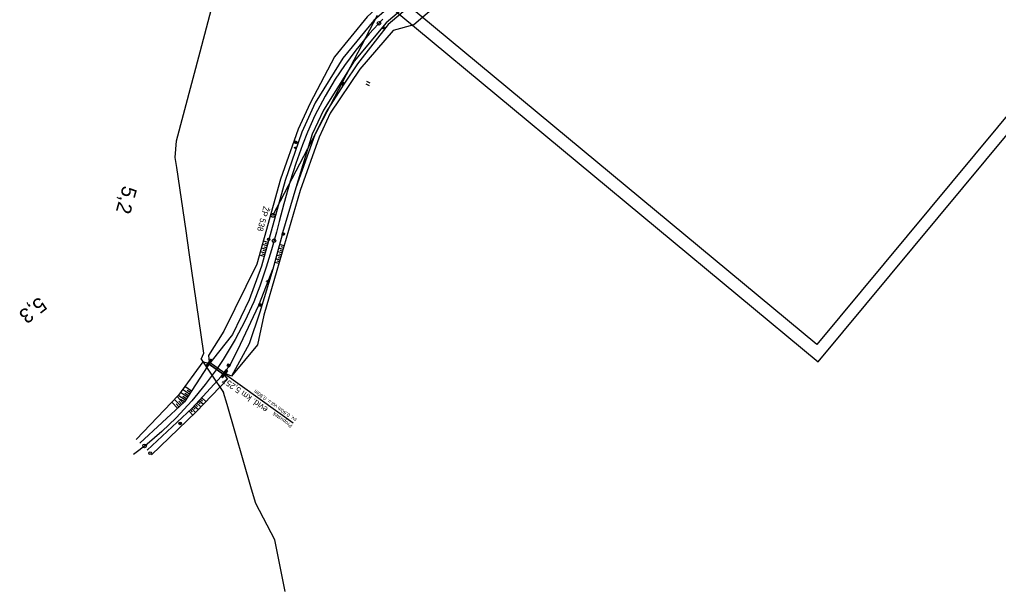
# Model space of a CAD drawing. Extents: x -738085 to -734426, y -1122197 to -1119748.
# Drawn here: x -738085.4 to -737687.7, y -1122196.7 to -1121964.3 of the extents above; entities that cross this region are included whole.
import ezdxf

# ---------------------------------------------------------------- set-up
doc = ezdxf.new("R2010")
doc.units = 0
for name, color, linetype in [('Polygon ku', 7, 'Continuous'), ('Vrstva 1', 7, 'Continuous'), ('Vrstva 11', 7, 'Continuous'), ('Vrstva 12', 7, 'Continuous'), ('Vrstva 19', 7, 'Continuous'), ('Vrstva 48', 7, 'Continuous'), ('Vrstva 49', 7, 'Continuous'), ('Vrstva 58', 7, 'Continuous'), ('Vrstva 63', 7, 'Continuous'), ('Vrstva 7', 7, 'Continuous')]:
    doc.layers.add(name, color=color, linetype=linetype)

msp = doc.modelspace()

# ---------------------------------------------------------------- linework, layer by layer
at = {"layer": 'Polygon ku'}
for p, q in [((-738012.06, -1121977.41), (-738003.12, -1121943.47)), ((-738021.6, -1122013.63), (-738012.06, -1121977.41)), ((-738017.74, -1122050.19), (-738021.5, -1122024.5)), ((-738016.45, -1122059.01), (-738017.74, -1122050.19)), ((-738010.47, -1122099.85), (-738016.45, -1122059.01)), ((-738011.65, -1122102.41), (-738010.47, -1122099.85)), ((-738001.09, -1122120.83), (-738002.59, -1122115.91)), ((-737991.11, -1122155.18), (-738001.09, -1122120.83)), ((-737989.41, -1122161.02), (-737991.11, -1122155.18))]:
    msp.add_line(p, q, dxfattribs=at)
for points in [[(-738021.5, -1122024.5), (-738022.1, -1122020.41), (-738021.6, -1122013.63)], [(-738011.65, -1122102.41), (-738007.31, -1122108.87), (-738002.59, -1122115.91)], [(-737977.44, -1122196.74), (-737981.62, -1122175.8), (-737989.41, -1122161.02)]]:
    msp.add_lwpolyline(points, dxfattribs=at)
at = {"layer": 'Vrstva 1'}
for points in [[(-737452.56, -1121267.51), (-737989.34, -1121913.61), (-737760.91, -1122103.4), (-737224.12, -1121457.29)], [(-737982.3, -1121912.96), (-737451.91, -1121274.55), (-737231.17, -1121457.94), (-737761.56, -1122096.35)]]:
    msp.add_lwpolyline(points, close=True, dxfattribs=at)
msp.add_lwpolyline([(-737937.78, -1121964.15), (-737943.39, -1121970.2), (-737948.81, -1121976.75), (-737953.38, -1121982.96), (-737957.11, -1121988.56), (-737961.22, -1121995.41), (-737965.38, -1122003.38), (-737968.4, -1122010.05), (-737970.5, -1122015.27), (-737973.17, -1122022.82), (-737975.41, -1122030.07), (-737977.97, -1122039.27), (-737979.87, -1122046.39), (-737981.04, -1122050.69), (-737983.06, -1122057.97), (-737985.15, -1122064.93), (-737987.73, -1122072.64), (-737990.26, -1122079.05), (-737993.82, -1122086.88), (-737997.74, -1122094.31), (-738002.69, -1122102.49), (-738005.14, -1122106.13), (-738009.92, -1122112.64), (-738015.34, -1122119.23), (-738021.81, -1122126.19), (-738027.62, -1122131.72), (-738033.58, -1122136.84), (-738039.11, -1122141.11)], dxfattribs=at)
msp.add_lwpolyline([(-737937.78, -1121964.15), (-737943.39, -1121970.2), (-737948.81, -1121976.75), (-737953.38, -1121982.96), (-737957.11, -1121988.56), (-737961.22, -1121995.41), (-737965.38, -1122003.38), (-737968.4, -1122010.05), (-737970.5, -1122015.27), (-737973.17, -1122022.82), (-737975.41, -1122030.07), (-737977.97, -1122039.27), (-737979.87, -1122046.39), (-737981.04, -1122050.69), (-737983.06, -1122057.97), (-737985.15, -1122064.93), (-737987.73, -1122072.64), (-737990.26, -1122079.05), (-737993.82, -1122086.88), (-737997.74, -1122094.31), (-738002.69, -1122102.49), (-738005.14, -1122106.13), (-738009.92, -1122112.64), (-738015.34, -1122119.23), (-738021.81, -1122126.19), (-738027.62, -1122131.72), (-738033.58, -1122136.84), (-738039.11, -1122141.11)], dxfattribs=at)
at = {"layer": 'Vrstva 11'}
for p, q in [((-737954.25, -1121989.97), (-737954.07, -1121990.88)), ((-737953.88, -1121989.9), (-737953.7, -1121990.8)), ((-737973.52, -1122013.85), (-737973.16, -1122014.71)), ((-737973.17, -1122013.71), (-737972.82, -1122014.56)), ((-737978.63, -1122051.19), (-737978.17, -1122052)), ((-737978.3, -1122051.01), (-737977.85, -1122051.81)), ((-737988.06, -1122079.89), (-737987.69, -1122080.74)), ((-737987.71, -1122079.75), (-737987.35, -1122080.58)), ((-738000.71, -1122104.42), (-738000.53, -1122105.33)), ((-738000.34, -1122104.35), (-738000.16, -1122105.25)), ((-738020.29, -1122127.99), (-738020.31, -1122128.91)), ((-738019.91, -1122128), (-738019.94, -1122128.92))]:
    msp.add_line(p, q, dxfattribs=at)
for centre in [(-737953.98, -1121990.39), (-737973.18, -1122014.21), (-737978.25, -1122051.51), (-737987.71, -1122080.24), (-738000.44, -1122104.84), (-738020.12, -1122128.45)]:
    msp.add_circle(centre, 0.5, dxfattribs=at)
at = {"layer": 'Vrstva 12'}
for p, q in [((-737954, -1121989.72), (-737953.36, -1121990.14)), ((-737954.61, -1121990.63), (-737953.97, -1121991.06)), ((-737973.4, -1122013.69), (-737972.66, -1122013.99)), ((-737973.7, -1122014.43), (-737972.95, -1122014.73)), ((-737987.18, -1122080.04), (-737987.51, -1122080.77)), ((-737999.87, -1122104.73), (-738000.33, -1122105.42)), ((-738019.56, -1122128.43), (-738020.1, -1122129.02))]:
    msp.add_line(p, q, dxfattribs=at)
for points in [[(-737954.61, -1121990.63), (-737954, -1121989.72), (-737953.36, -1121990.14), (-737953.97, -1121991.06), (-737954.61, -1121990.63)], [(-737954.61, -1121990.63), (-737954.61, -1121990.63), (-737954, -1121989.72), (-737954, -1121989.72)], [(-737953.97, -1121991.06), (-737953.97, -1121991.06), (-737953.36, -1121990.14), (-737953.36, -1121990.14)], [(-737972.66, -1122013.99), (-737972.95, -1122014.73), (-737973.7, -1122014.43), (-737973.4, -1122013.69), (-737972.66, -1122013.99)], [(-737973.7, -1122014.43), (-737973.7, -1122014.43), (-737973.4, -1122013.69), (-737973.4, -1122013.69)], [(-737978.74, -1122051.78), (-737978.52, -1122051.02), (-737977.75, -1122051.23), (-737977.97, -1122052), (-737978.74, -1122051.78)], [(-737988.24, -1122080.44), (-737987.91, -1122079.71), (-737987.18, -1122080.04), (-737987.51, -1122080.77), (-737988.24, -1122080.44)], [(-737988.24, -1122080.44), (-737987.51, -1122080.77), (-737987.51, -1122080.77)], [(-737987.91, -1122079.71), (-737987.18, -1122080.04), (-737987.18, -1122080.04)], [(-738001.02, -1122104.95), (-738000.56, -1122104.26), (-737999.87, -1122104.73), (-738000.33, -1122105.42), (-738001.02, -1122104.95)], [(-738001.02, -1122104.95), (-738000.33, -1122105.42), (-738000.33, -1122105.42)], [(-738000.56, -1122104.26), (-737999.87, -1122104.73), (-737999.87, -1122104.73)], [(-738020.69, -1122128.47), (-738020.14, -1122127.89), (-738019.56, -1122128.43), (-738020.1, -1122129.02), (-738020.69, -1122128.47)], [(-738020.69, -1122128.47), (-738020.1, -1122129.02), (-738020.1, -1122129.02)], [(-738020.14, -1122127.89), (-738019.56, -1122128.43), (-738019.56, -1122128.43)]]:
    msp.add_lwpolyline(points, dxfattribs=at)
at = {"layer": 'Vrstva 19'}
for p, q in [((-738009.64, -1122105.13), (-738007.6, -1122102.3)), ((-738007.6, -1122102.3), (-738009.64, -1122105.13)), ((-738009.12, -1122105.53), (-738009.64, -1122105.13)), ((-738009.54, -1122105.21), (-738009.64, -1122105.13)), ((-738009.64, -1122105.13), (-738009.64, -1122105.13)), ((-738009.12, -1122105.53), (-738009.64, -1122105.13)), ((-738009.54, -1122105.21), (-738007.5, -1122102.38)), ((-738008.72, -1122104.08), (-738009.54, -1122105.21)), ((-738009.12, -1122105.53), (-738009.54, -1122105.21)), ((-738009.54, -1122105.21), (-738009.54, -1122105.21)), ((-738007.08, -1122102.73), (-738009.12, -1122105.53)), ((-738008.33, -1122103.53), (-738008.72, -1122104.08)), ((-738008.72, -1122104.08), (-738008.72, -1122104.08)), ((-738008.72, -1122104.08), (-738002.2, -1122108.71)), ((-738002.2, -1122108.71), (-738008.72, -1122104.08)), ((-738007.5, -1122102.38), (-738008.33, -1122103.53)), ((-738008.33, -1122103.53), (-738008.33, -1122103.53)), ((-738001.82, -1122108.17), (-738008.33, -1122103.53)), ((-738001.82, -1122108.17), (-738008.33, -1122103.53)), ((-738007.6, -1122102.3), (-738007.08, -1122102.73)), ((-738007.5, -1122102.38), (-738007.6, -1122102.3)), ((-738007.6, -1122102.3), (-738007.6, -1122102.3)), ((-738007.08, -1122102.73), (-738007.5, -1122102.38)), ((-738007.5, -1122102.38), (-738007.5, -1122102.38)), ((-738007.08, -1122102.73), (-738007.08, -1122102.73)), ((-738009.12, -1122105.53), (-738009.12, -1122105.53)), ((-738003.45, -1122109.45), (-738001.41, -1122106.69)), ((-738003.45, -1122109.45), (-738001.41, -1122106.69)), ((-738003.45, -1122109.45), (-738001.41, -1122106.69)), ((-738002.94, -1122109.83), (-738003.45, -1122109.45)), ((-738003.45, -1122109.45), (-738003.45, -1122109.45)), ((-738003.45, -1122109.45), (-738003.05, -1122109.75)), ((-738000.99, -1122107.01), (-738003.05, -1122109.75)), ((-738003.05, -1122109.75), (-738002.2, -1122108.71)), ((-738000.88, -1122107.08), (-738002.94, -1122109.83)), ((-738002.94, -1122109.83), (-738000.88, -1122107.08)), ((-738002.2, -1122108.71), (-738001.82, -1122108.17)), ((-738002.2, -1122108.71), (-738002.2, -1122108.71)), ((-738002.02, -1122108.38), (-737974.29, -1122128.28)), ((-738001.82, -1122108.17), (-738000.99, -1122107.01)), ((-738001.82, -1122108.17), (-738001.82, -1122108.17)), ((-738001.41, -1122106.69), (-738000.88, -1122107.08)), ((-738001.41, -1122106.69), (-738001.41, -1122106.69)), ((-738001.41, -1122106.69), (-738000.99, -1122107.01)), ((-738000.88, -1122107.08), (-738000.99, -1122107.01)), ((-738000.99, -1122107.01), (-738000.99, -1122107.01)), ((-738000.88, -1122107.08), (-738000.88, -1122107.08)), ((-738003.05, -1122109.75), (-738002.94, -1122109.83)), ((-738003.05, -1122109.75), (-738003.05, -1122109.75)), ((-738002.94, -1122109.83), (-738002.94, -1122109.83))]:
    msp.add_line(p, q, dxfattribs=at)
at = {"layer": 'Vrstva 48'}
for p, q in [((-737985.25, -1122057.77), (-737987.14, -1122057.25)), ((-737984.85, -1122056.33), (-737986.74, -1122055.81)), ((-737984.45, -1122054.88), (-737986.34, -1122054.36)), ((-737985.05, -1122057.05), (-737986, -1122056.79)), ((-737984.65, -1122055.61), (-737985.6, -1122055.34)), ((-737978.34, -1122057.76), (-737980.17, -1122057.23)), ((-737977.93, -1122056.32), (-737979.79, -1122055.78)), ((-737978.14, -1122057.04), (-737979.06, -1122056.77)), ((-737986.05, -1122060.67), (-737987.95, -1122060.14)), ((-737985.65, -1122059.22), (-737987.55, -1122058.7)), ((-737985.85, -1122059.94), (-737986.8, -1122059.68)), ((-737985.45, -1122058.5), (-737986.4, -1122058.24)), ((-737979.6, -1122062.08), (-737981.32, -1122061.58)), ((-737979.18, -1122060.64), (-737980.94, -1122060.13)), ((-737978.76, -1122059.2), (-737980.56, -1122058.68)), ((-737979.39, -1122061.36), (-737980.26, -1122061.11)), ((-737978.97, -1122059.92), (-737979.86, -1122059.66)), ((-737978.55, -1122058.48), (-737979.46, -1122058.22)), ((-737980.02, -1122063.52), (-737981.7, -1122063.03)), ((-737979.81, -1122062.8), (-737980.66, -1122062.55)), ((-738018, -1122119.08), (-738020.96, -1122117.15)), ((-738017.18, -1122117.83), (-738020.05, -1122115.94)), ((-738016.36, -1122116.57), (-738019.17, -1122114.73)), ((-738015.53, -1122115.32), (-738018.29, -1122113.52)), ((-738016.77, -1122117.2), (-738018.19, -1122116.27)), ((-738015.95, -1122115.95), (-738017.34, -1122115.03)), ((-738021.16, -1122122.26), (-738023.47, -1122119.76)), ((-738020.06, -1122121.24), (-738022.43, -1122118.68)), ((-738020.61, -1122121.75), (-738021.78, -1122120.49)), ((-738018.96, -1122120.22), (-738021.39, -1122117.59)), ((-738019.51, -1122120.73), (-738020.71, -1122119.43)), ((-738018.41, -1122119.71), (-738019.95, -1122118.7)), ((-738017.59, -1122118.46), (-738019.04, -1122117.5)), ((-738014.41, -1122121.32), (-738012.75, -1122122.85)), ((-738013.9, -1122120.77), (-738013.06, -1122121.54)), ((-738013.39, -1122120.22), (-738011.71, -1122121.77)), ((-738012.88, -1122119.67), (-738012.04, -1122120.45)), ((-738012.37, -1122119.12), (-738010.68, -1122120.68)), ((-738011.86, -1122118.57), (-738011.01, -1122119.35)), ((-738011.35, -1122118.02), (-738009.64, -1122119.6)), ((-738016.53, -1122123.43), (-738014.99, -1122125.08)), ((-738015.99, -1122122.92), (-738015.22, -1122123.74)), ((-738015.44, -1122122.41), (-738013.91, -1122124.04)), ((-738014.91, -1122121.87), (-738014.09, -1122122.63))]:
    msp.add_line(p, q, dxfattribs=at)
at = {"layer": 'Vrstva 49'}
for p, q in [((-737988.74, -1122096.52), (-737999.31, -1122109.23)), ((-738008.33, -1122103.53), (-738008.72, -1122104.08)), ((-738002.2, -1122108.71), (-738001.82, -1122108.17))]:
    msp.add_line(p, q, dxfattribs=at)
for points in [[(-737900.44, -1121932.65), (-737910.13, -1121938.24), (-737922.35, -1121943.22), (-737944.19, -1121963.27), (-737957.5, -1121979.48), (-737967.29, -1121998.3), (-737972.17, -1122008.82), (-737979.31, -1122029.17), (-737988.97, -1122063.81), (-738002.39, -1122090.96)], [(-737898.75, -1121932.75), (-737920.4, -1121946.22), (-737941.43, -1121964.72), (-737954.02, -1121980.1), (-737965.29, -1121998.18), (-737970.74, -1122010.06), (-737977.5, -1122029.74), (-737987.12, -1122064.54), (-737992.13, -1122078.23), (-737998.87, -1122092.31)], [(-737906.16, -1121942.4), (-737905, -1121944.63), (-737908.08, -1121951.74), (-737925.23, -1121966.55), (-737933.58, -1121968.78), (-737947.16, -1121984.56), (-737959.19, -1122002.42), (-737963.62, -1122012.18), (-737971.39, -1122033.77), (-737980.81, -1122066.26), (-737986.08, -1122084.43), (-737988.74, -1122096.52)], [(-737906.16, -1121942.4), (-737915.01, -1121947.85), (-737914.58, -1121948.52), (-737915.25, -1121948.96), (-737915.68, -1121948.29), (-737917.69, -1121949.55), (-737936.41, -1121965.73), (-737949.49, -1121981.28), (-737961.9, -1122001.23), (-737966.46, -1122010.94), (-737973.14, -1122032.69)], [(-737906.22, -1121944.1), (-737917.02, -1121950.5), (-737935.59, -1121966.37), (-737948.07, -1121982.33), (-737953.36, -1121990.14), (-737953.97, -1121991.06), (-737960.85, -1122001.82), (-737965.49, -1122011.16), (-737973.14, -1122032.69), (-737978.52, -1122051.02), (-737978.74, -1122051.78), (-737982.43, -1122065.78), (-737987.81, -1122083.28), (-737992.16, -1122096.07)], [(-738001.82, -1122108.17), (-738000.99, -1122107.01), (-738001.41, -1122106.69), (-738000.33, -1122105.42), (-737999.87, -1122104.73), (-737995.68, -1122096.28), (-737988.24, -1122080.44), (-737987.51, -1122080.77), (-737987.18, -1122080.04), (-737987.91, -1122079.71), (-737982.43, -1122065.78)], [(-738002.39, -1122090.96), (-738008.65, -1122100.88), (-738008.33, -1122103.53)], [(-737998.87, -1122092.31), (-738007.08, -1122102.73), (-738007.5, -1122102.38), (-738008.33, -1122103.53)], [(-737992.16, -1122096.07), (-737999.31, -1122109.23), (-738001.82, -1122108.17)], [(-738008.72, -1122104.08), (-738010.95, -1122103.44), (-738020.83, -1122117.02), (-738038.07, -1122134.99)], [(-738008.72, -1122104.08), (-738009.54, -1122105.21), (-738009.12, -1122105.53), (-738018.42, -1122119.72), (-738036.51, -1122136.44)], [(-738002.2, -1122108.71), (-738003.05, -1122109.75), (-738003.45, -1122109.45), (-738015.22, -1122122.21), (-738033.6, -1122139.37)], [(-738002.2, -1122108.71), (-738000.93, -1122110.48), (-738013.64, -1122123.79), (-738031.74, -1122141.2)]]:
    msp.add_lwpolyline(points, dxfattribs=at)
at = {"layer": 'Vrstva 58'}
for p, q in [((-737942.9, -1121990.17), (-737944.27, -1121989.58)), ((-737944.67, -1121990.5), (-737943.29, -1121991.09))]:
    msp.add_line(p, q, dxfattribs=at)
at = {"layer": 'Vrstva 63'}
for p, q in [((-737982.42, -1122043.92), (-737939.91, -1121962.55)), ((-737982.41, -1122043.87), (-737982.43, -1122043.97))]:
    msp.add_line(p, q, dxfattribs=at)
msp.add_circle((-737982.42, -1122043.92), 0.756, dxfattribs=at)
at = {"layer": 'Vrstva 7'}
for p, q in [((-737937.26, -1121967.72), (-737937.33, -1121967.79)), ((-737972.89, -1122016.67), (-737973.84, -1122016.34)), ((-737973.2, -1122016.03), (-737973.53, -1122016.97)), ((-737984.13, -1122053.58), (-737984.15, -1122053.67)), ((-737984.19, -1122070.91), (-737985.14, -1122070.59)), ((-737984.5, -1122070.28), (-737984.82, -1122071.23)), ((-738032.3, -1122140.51), (-738032.38, -1122140.57))]:
    msp.add_line(p, q, dxfattribs=at)
for centre, radius in [((-737939.35, -1121965.84), 0.75), ((-737939.35, -1121965.84), 0.75), ((-737937.29, -1121967.75), 0.5), ((-737984.14, -1122053.63), 0.5), ((-737982.02, -1122054.22), 0.75), ((-737982.02, -1122054.22), 0.75), ((-738034.59, -1122137.62), 0.75), ((-738034.59, -1122137.62), 0.75), ((-738032.34, -1122140.54), 0.5)]:
    msp.add_circle(centre, radius, dxfattribs=at)

# ---------------------------------------------------------------- texts
at = {"layer": 'Vrstva 19'}
for s, height, p in [('evid. km 5,257', 2.5, (-737984.26, -1122122.24)), ('sv. 0,60m vol.v. 0,80m', 1.5, (-737972.65, -1122126.7)), ('Propustek', 1.5, (-737974.4, -1122129.14))]:
    msp.add_text(s, height=height, rotation=144.347, dxfattribs=at).set_placement(p)
at = {"layer": 'Vrstva 63'}
msp.add_text('ŽP 538', height=2.4, rotation=255.0976, dxfattribs=at).set_placement((-737986.23, -1122040.03))
at = {"layer": 'Vrstva 7'}
for s, rotation, p in [('5,2', 254.4665, (-738043.32, -1122031.53)), ('5,2', 254.4665, (-738043.32, -1122031.53)), ('5,3', 217.696, (-738077.32, -1122076.76)), ('5,3', 217.696, (-738077.32, -1122076.76))]:
    msp.add_text(s, height=6, rotation=rotation, dxfattribs=at).set_placement(p)

doc.saveas('drawing.dxf')
